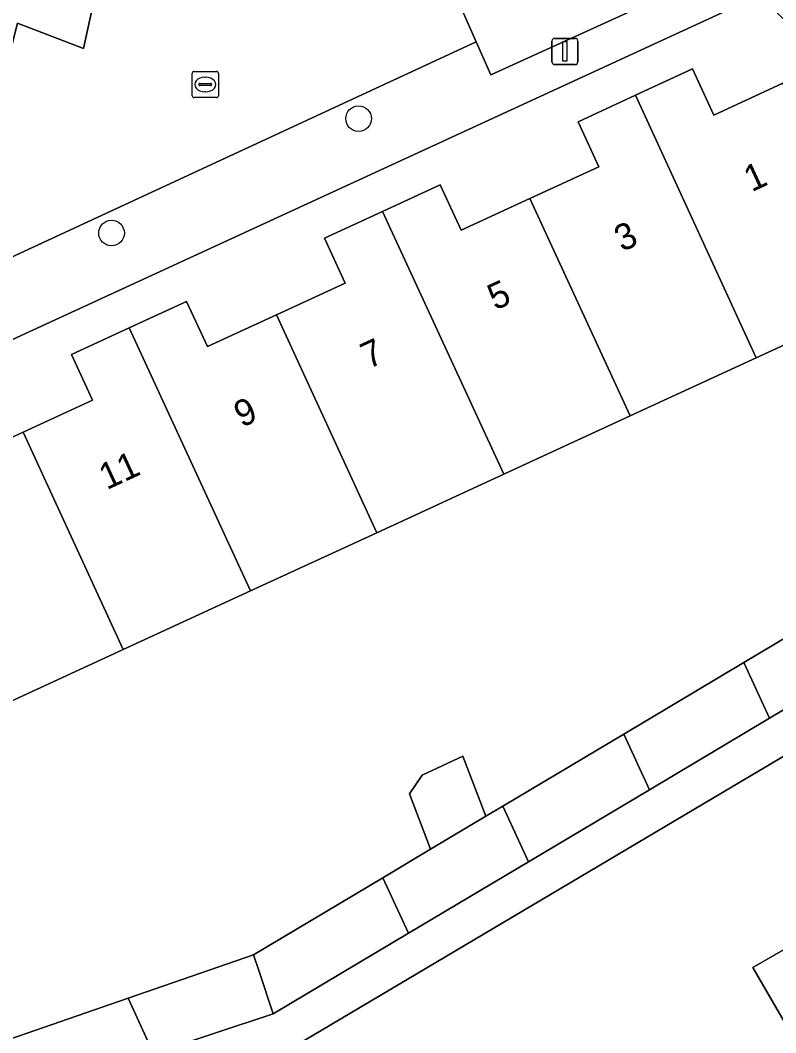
# Model space of a CAD drawing. Extents: x 159262 to 160143, y 383399 to 384319.
# Drawn here: x 159653.78 to 159682.62, y 383848.25 to 383886.9 of the extents above; entities that cross this region are included whole.
import ezdxf

# ---------------------------------------------------------------- set-up
doc = ezdxf.new("R2010")
doc.units = 0
for name, color, linetype in [('IMGEO_Boom', 7, 'Continuous'), ('IMGEO_Erf', 7, 'Continuous'), ('IMGEO_Groenvoorziening', 7, 'Continuous'), ('IMGEO_Kolk', 7, 'Continuous'), ('IMGEO_Lichtmast', 7, 'Continuous'), ('IMGEO_Pand', 7, 'Continuous'), ('IMGEO_Pand_nummerreeks', 7, 'Continuous'), ('IMGEO_Parkeervlak_open', 7, 'Continuous'), ('IMGEO_Voetpad_open', 7, 'Continuous')]:
    doc.layers.add(name, color=color, linetype=linetype)

msp = doc.modelspace()

# ---------------------------------------------------------------- linework, layer by layer
at = {"layer": 'IMGEO_Boom'}
for centre in [(159666.693, 383883.144), (159657.264, 383878.778)]:
    msp.add_circle(centre, 0.489, dxfattribs=at)
at = {"layer": 'IMGEO_Erf'}
for points in [[(159686.536, 383883.351), (159681.994, 383887.853), (159633.167, 383865.358), (159633.741, 383863.652), (159639.584, 383846.284), (159640.286, 383844.199), (159644.879, 383845.723), (159645.052, 383845.201), (159647.598, 383846.058), (159652.71, 383847.777), (159657.902, 383849.577), (159662.678, 383851.232), (159667.615, 383854.172), (159669.44, 383855.259), (159668.635, 383857.377), (159669.117, 383858.082), (159670.678, 383858.806), (159671.55, 383856.515), (159672.197, 383856.901), (159676.812, 383859.649), (159681.401, 383862.382), (159685.996, 383865.118)], [(159651.232, 383869.955), (159653.888, 383871.179), (159656.543, 383872.402), (159655.74, 383874.146), (159657.935, 383875.158), (159660.13, 383876.169), (159660.927, 383874.441), (159663.556, 383875.652), (159666.185, 383876.863), (159665.394, 383878.582), (159667.605, 383879.601), (159669.813, 383880.618), (159670.611, 383878.887), (159673.235, 383880.095), (159675.861, 383881.305), (159675.068, 383883.026), (159677.257, 383884.035), (159679.444, 383885.042), (159680.255, 383883.281), (159682.884, 383884.493)], [(159690.719, 383878.088), (159681.873, 383874.013), (159677.061, 383871.796), (159672.233, 383869.572), (159667.387, 383867.339), (159662.566, 383865.118), (159657.706, 383862.879), (159652.874, 383860.653)], [(159690.772, 383863.468), (159664.574, 383847.937)]]:
    msp.add_lwpolyline(points, dxfattribs=at)
msp.add_lwpolyline([(159683.725, 383847.319), (159681.746, 383850.738), (159685.43, 383852.871), (159687.41, 383849.452)], close=True, dxfattribs=at)
at = {"layer": 'IMGEO_Groenvoorziening'}
for points in [[(159650.579, 383885.52), (159653.102, 383884.519), (159653.674, 383886.785), (159656.196, 383885.826), (159656.708, 383888.161), (159659.09, 383887.239), (159659.643, 383889.566), (159662.185, 383888.626), (159662.717, 383890.902), (159664.647, 383890.115), (159668.962, 383892.09), (159666.454, 383896.629), (159628.812, 383878.932), (159630.597, 383874.526), (159636.763, 383875.546), (159638.444, 383880.008), (159638.603, 383879.948), (159641.115, 383878.998), (159641.678, 383881.265), (159644.1, 383880.363), (159644.651, 383882.77), (159647.035, 383881.668), (159647.555, 383884.164), (159650.088, 383883.154)], [(159671.184, 383886.075), (159671.739, 383884.822), (159680.835, 383888.963), (159676.673, 383892.409), (159669.778, 383889.25)]]:
    msp.add_lwpolyline(points, close=True, dxfattribs=at)
at = {"layer": 'IMGEO_Kolk'}
for p, q in [((159660.342, 383884.02), (159660.342, 383884.872)), ((159660.417, 383884.946), (159661.269, 383884.946)), ((159660.83, 383884.726), (159660.855, 383884.726)), ((159661.343, 383884.872), (159661.343, 383884.02)), ((159660.601, 383884.44), (159660.601, 383884.452)), ((159661.039, 383884.403), (159660.641, 383884.403)), ((159660.644, 383884.489), (159661.042, 383884.489)), ((159661.085, 383884.452), (159661.085, 383884.44)), ((159661.269, 383883.946), (159660.417, 383883.946)), ((159660.853, 383884.166), (159660.828, 383884.166))]:
    msp.add_line(p, q, dxfattribs=at)
for points in [[(159660.342, 383884.02), (159660.342, 383884.872)], [(159660.417, 383884.946), (159661.269, 383884.946)], [(159661.343, 383884.872), (159661.343, 383884.02)], [(159661.269, 383883.946), (159660.417, 383883.946)]]:
    msp.add_lwpolyline(points, dxfattribs=at)
for centre, radius, start, end in [((159660.419, 383884.87), 0.0765, 91.552, 178.448), ((159660.419, 383884.87), 0.0765, 91.552, 178.448), ((159661.267, 383884.87), 0.0765, 1.552, 88.448), ((159661.267, 383884.87), 0.0765, 1.552, 88.448), ((159660.641, 383884.449), 0.0403, 85.8775, 175.7526), ((159660.638, 383884.439), 0.0366, 178.938, 274.7102), ((159661.042, 383884.446), 0.043, 264.8664, 352.4533), ((159661.046, 383884.451), 0.0386, 1.7309, 96.639), ((159660.419, 383884.022), 0.0765, 181.552, 268.448), ((159660.419, 383884.022), 0.0765, 181.552, 268.448), ((159661.267, 383884.022), 0.0765, 271.552, 358.448), ((159661.267, 383884.022), 0.0765, 271.552, 358.448)]:
    msp.add_arc(centre, radius, start, end, dxfattribs=at)
for centre, major_axis, ratio, start_param, end_param in [((159660.829, 383884.446), (-0.387, 0.002), 0.722429, 4.712389, 7.853982), ((159660.854, 383884.446), (-0.39, 0.002), 0.717154, 1.570796, 4.712389)]:
    msp.add_ellipse(centre, major_axis=major_axis, ratio=ratio, start_param=start_param, end_param=end_param, dxfattribs=at)
at = {"layer": 'IMGEO_Lichtmast'}
for p, q in [((159674.173, 383886.207), (159674.963, 383886.207)), ((159674.963, 383886.207), (159674.173, 383886.207)), ((159674.073, 383885.307), (159674.073, 383886.107)), ((159674.073, 383886.107), (159674.073, 383885.307)), ((159675.063, 383886.107), (159675.063, 383885.307)), ((159675.063, 383885.307), (159675.063, 383886.107)), ((159674.963, 383885.207), (159674.173, 383885.207)), ((159674.173, 383885.207), (159674.963, 383885.207))]:
    msp.add_line(p, q, dxfattribs=at)
msp.add_lwpolyline([(159674.493, 383886.082), (159674.643, 383886.082), (159674.643, 383885.332), (159674.493, 383885.332), (159674.493, 383886.082)], dxfattribs=at)
for centre, start, end in [((159674.173, 383886.107), 90, 180), ((159674.173, 383886.107), 90, 180), ((159674.963, 383886.107), 0, 90), ((159674.963, 383886.107), 360, 90), ((159674.173, 383885.307), 180, 270), ((159674.173, 383885.307), 180, 270), ((159674.963, 383885.307), 270, 0), ((159674.963, 383885.307), 270, 0)]:
    msp.add_arc(centre, 0.1, start, end, dxfattribs=at)
at = {"layer": 'IMGEO_Pand'}
for points in [[(159677.257, 383884.035), (159681.873, 383874.013), (159690.719, 383878.088), (159686.536, 383883.351), (159683.949, 383882.211), (159682.884, 383884.493), (159680.255, 383883.281), (159679.444, 383885.042)], [(159673.235, 383880.095), (159677.061, 383871.796), (159681.873, 383874.013), (159677.257, 383884.035), (159675.068, 383883.026), (159675.861, 383881.305)], [(159667.605, 383879.601), (159672.233, 383869.572), (159677.061, 383871.796), (159673.235, 383880.095), (159670.611, 383878.887), (159669.813, 383880.618)], [(159667.605, 383879.601), (159665.394, 383878.582), (159666.185, 383876.863), (159663.556, 383875.652), (159667.387, 383867.339), (159672.233, 383869.572)], [(159662.566, 383865.118), (159667.387, 383867.339), (159663.556, 383875.652), (159660.927, 383874.441), (159660.13, 383876.169), (159657.935, 383875.158)], [(159662.566, 383865.118), (159657.935, 383875.158), (159655.74, 383874.146), (159656.543, 383872.402), (159653.888, 383871.179), (159657.706, 383862.879)], [(159648.252, 383870.692), (159652.874, 383860.653), (159657.706, 383862.879), (159653.888, 383871.179), (159651.232, 383869.955), (159650.43, 383871.696)], [(159687.186, 383863.12), (159685.996, 383865.118), (159681.401, 383862.382), (159682.38, 383860.258)], [(159682.38, 383860.258), (159681.401, 383862.382), (159676.812, 383859.649), (159677.792, 383857.526)], [(159677.792, 383857.526), (159676.812, 383859.649), (159672.197, 383856.901), (159673.176, 383854.777)], [(159669.44, 383855.259), (159671.55, 383856.515), (159670.678, 383858.806), (159669.117, 383858.082), (159668.635, 383857.377)], [(159673.176, 383854.777), (159672.197, 383856.901), (159671.55, 383856.515), (159669.44, 383855.259), (159667.615, 383854.172), (159668.595, 383852.048)], [(159668.595, 383852.048), (159667.615, 383854.172), (159662.678, 383851.232), (159662.894, 383850.59), (159663.437, 383848.977)], [(159681.746, 383850.738), (159683.725, 383847.319), (159687.41, 383849.452), (159685.43, 383852.871)], [(159663.437, 383848.977), (159662.894, 383850.59), (159662.678, 383851.232), (159657.902, 383849.577), (159658.863, 383847.46)], [(159658.863, 383847.46), (159657.902, 383849.577), (159652.71, 383847.777), (159652.984, 383847.259), (159653.659, 383845.733)]]:
    msp.add_lwpolyline(points, close=True, dxfattribs=at)
at = {"layer": 'IMGEO_Parkeervlak_open'}
msp.add_lwpolyline([(159656.708, 383888.161), (159656.196, 383885.826), (159653.674, 383886.785), (159653.102, 383884.519), (159650.579, 383885.52), (159650.088, 383883.154), (159647.555, 383884.164), (159647.035, 383881.668), (159644.651, 383882.77), (159644.1, 383880.363), (159641.678, 383881.265), (159641.115, 383878.998), (159638.603, 383879.948), (159638.444, 383880.008), (159636.763, 383875.546), (159635.927, 383873.326), (159631.501, 383871.357), (159631.213, 383871.2), (159631.342, 383870.813), (159632.265, 383868.04), (159641.027, 383872.1), (159671.184, 383886.075), (159669.778, 383889.25)], dxfattribs=at)
at = {"layer": 'IMGEO_Voetpad_open'}
for points in [[(159681.994, 383887.853), (159680.835, 383888.963), (159671.739, 383884.822), (159671.184, 383886.075), (159641.027, 383872.1), (159641.608, 383870.793), (159632.724, 383866.676), (159633.167, 383865.358)], [(159690.772, 383863.468), (159693.416, 383865.117), (159697.658, 383867.762), (159696.866, 383869.036), (159691.171, 383865.485), (159687.186, 383863.12), (159682.38, 383860.258), (159677.792, 383857.526), (159673.176, 383854.777), (159668.595, 383852.048), (159663.437, 383848.977), (159658.863, 383847.46), (159653.659, 383845.733), (159648.296, 383843.954), (159645.746, 383843.108), (159641.154, 383841.585), (159641.977, 383839.1), (159647.296, 383840.865), (159652.042, 383842.439), (159656.671, 383843.975), (159656.295, 383845.109), (159664.574, 383847.937)]]:
    msp.add_lwpolyline(points, close=True, dxfattribs=at)

# ---------------------------------------------------------------- texts
at = {"layer": 'IMGEO_Pand_nummerreeks'}
for s, p in [('1', (159681.694, 383880.33)), ('3', (159676.751, 383878.046)), ('5', (159671.912, 383875.81)), ('7', (159667.074, 383873.575)), ('9', (159662.235, 383871.339)), ('11', (159657.082, 383868.96))]:
    msp.add_text(s, height=1, rotation=24.7977, dxfattribs=at).set_placement(p)

doc.saveas('drawing.dxf')
